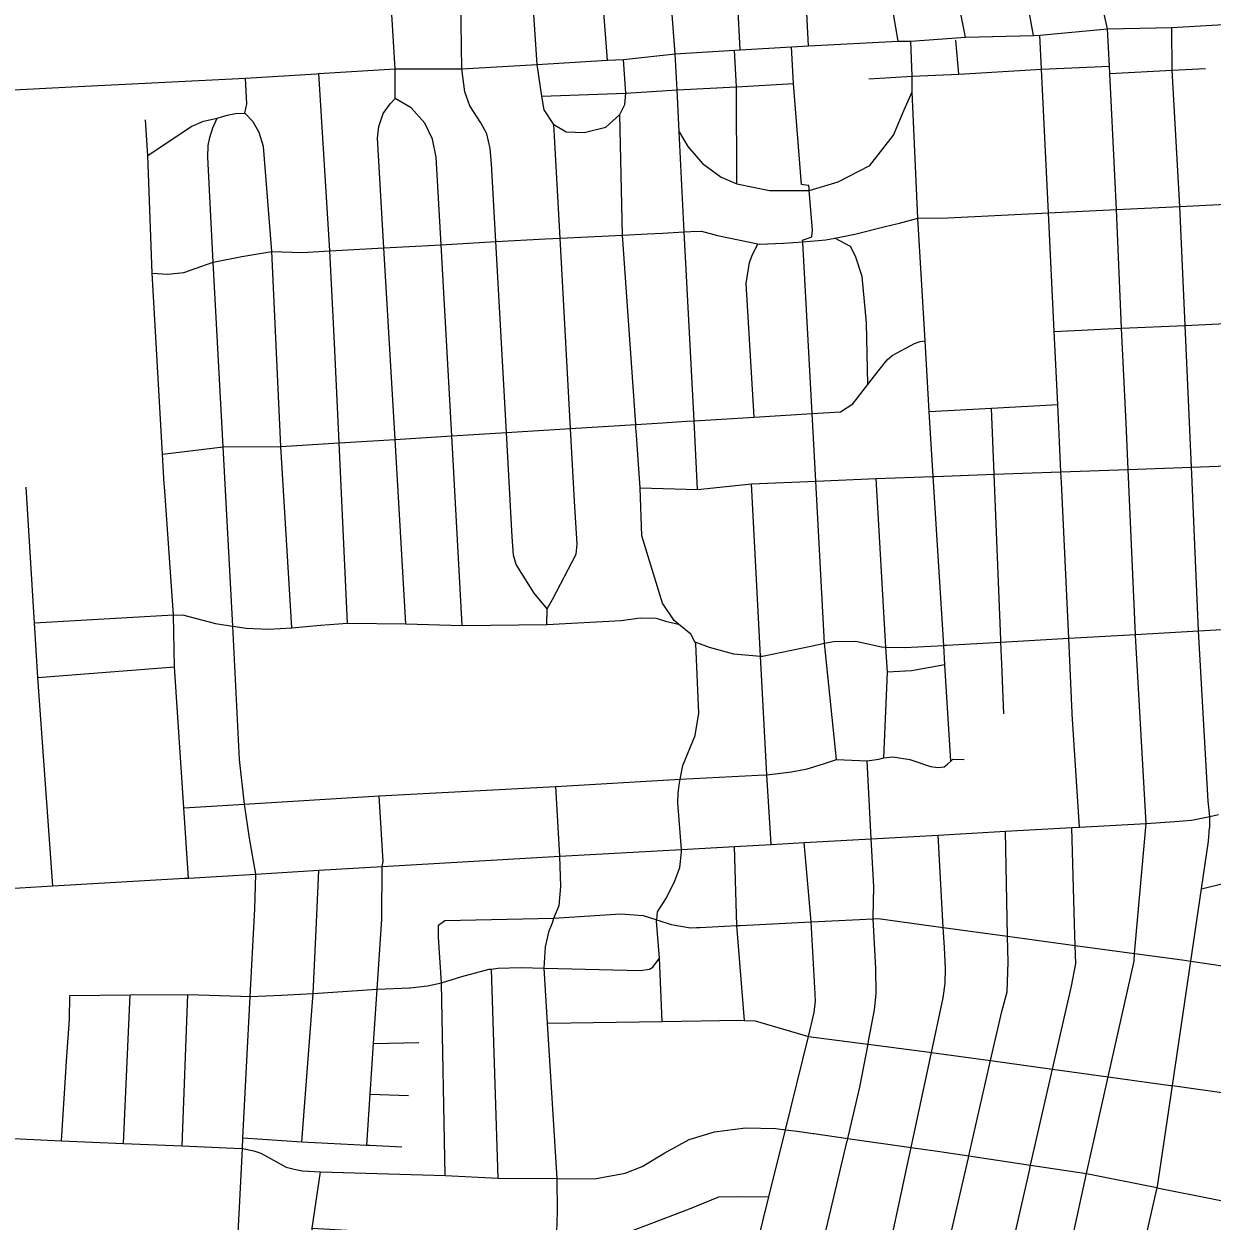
# Model space of a CAD drawing. Extents: x 1755200 to 1902939, y 644115 to 788070.
# Drawn here: x 1802010 to 1808142, y 706399 to 712581 of the extents above; entities that cross this region are included whole.
import ezdxf

# ---------------------------------------------------------------- set-up
doc = ezdxf.new("R2010")
doc.units = 0
doc.layers.add('GM_X_City_Street', color=7, linetype='Continuous')
doc.layers.add('GM_X_US_Route', color=7, linetype='Continuous')

msp = doc.modelspace()

# ---------------------------------------------------------------- linework, layer by layer
at = {"layer": 'GM_X_City_Street'}
for points in [[(1807602.4, 712554.9), (1807455.8, 713208.1), (1807290.3, 713840.2), (1807248.8, 714020.9), (1807210.9, 714183.5), (1807142, 714479.2), (1807129, 714534.6), (1807057.3, 714842.2), (1807021, 714998), (1807019.5, 715006.1)], [(1806870.4, 712512.9), (1806741.6, 713147.8), (1806635.3, 713723.9), (1806555.9, 714154.5)], [(1807221.1, 712520.9), (1807101.7, 713174.7), (1806990, 713786.9), (1806925.2, 714141.3), (1806925, 714142.6)], [(1805370.6, 712426.6), (1805319.5, 713104.2), (1805307.2, 713453.6), (1805291.2, 713727.6), (1805277.7, 713957.5)], [(1806521.5, 712492.3), (1806412.9, 713127.8), (1806306.7, 713665.6), (1806246, 713972.9)], [(1805705.8, 712447.4), (1805669.6, 713150.9), (1805637.1, 713681.9), (1805629, 713814.4)], [(1806058.8, 712467.4), (1806026.9, 713109.8), (1805995.2, 713582.9), (1805993.8, 713606), (1805990.6, 713655.7), (1805990.3, 713660.3)], [(1804659.5, 712371.7), (1804618.8, 712965.9), (1804596.9, 713285.6), (1804585.5, 713451.9)], [(1805021.8, 712392.8), (1804974.3, 713022.5), (1804928, 713505.4)], [(1803925.8, 712348.8), (1803873.5, 713197.7), (1803882, 713315.5)], [(1804270.2, 712349.1), (1804260.7, 712936.2), (1804259, 712966.6)], [(1807420.9, 709017.4), (1807420.7, 709021.6), (1807402.6, 709409.1), (1807365.2, 710213.5), (1807362.5, 710267.7), (1807345.6, 710615.7), (1807327.3, 710992.7), (1807297.4, 711605.4), (1807261.3, 712348), (1807252.8, 712522.8)], [(1807802.7, 708452.9), (1807802.7, 708452.9), (1807747, 709422.1), (1807746.7, 709428.8), (1807709.8, 710280.3), (1807699.4, 710519.3), (1807675, 711009), (1807649.8, 711622.6), (1807614.5, 712324.2), (1807612.3, 712362.1), (1807602.4, 712554.9)], [(1808130, 708430.2), (1808130.8, 708488), (1808122.4, 708568.2), (1808073, 709447.5), (1808038.1, 710255.1), (1808036.4, 710292.2), (1808003.3, 711024.4), (1807975.6, 711638.4), (1807936.9, 712341.2), (1807933.8, 712562.4)], [(1806061.9, 711731.5), (1806060.7, 711745.7), (1806055.2, 711746.4), (1806022.4, 711750.9), (1805982.7, 712273.6), (1805971.6, 712462.4)], [(1806794.3, 708774.4), (1806763.4, 709272.3), (1806757.2, 709372.1), (1806703.3, 710243.7), (1806682.4, 710580.3), (1806661.3, 710943.6), (1806624.4, 711578.1), (1806595.1, 712230.9), (1806595.1, 712310.4), (1806587.6, 712492.2)], [(1806834.8, 712321.2), (1806820.5, 712497.6)], [(1805168.7, 710491.8), (1805167.3, 710512.5), (1805100, 711490.8), (1805085.7, 712113.1), (1805110.9, 712164.6), (1805116.9, 712222.9), (1805104.7, 712397.7)], [(1805487, 710177.4), (1805468.8, 710531.4), (1805418.4, 711506.8), (1805391.8, 712023.1), (1805381, 712240.4), (1805370.6, 712426.6)], [(1805689.9, 711755.4), (1805688.2, 712256), (1805677.8, 712445.8)], [(1804271.9, 709474), (1804217.8, 710453.2), (1804163.2, 711440.9), (1804138.2, 711893.4), (1804118.5, 711985.3), (1804079.1, 712067.7), (1804009.3, 712147.9), (1803926.7, 712195.9), (1803925.8, 712348.8)], [(1804709.7, 709560.2), (1804643.6, 709642.2), (1804551, 709789), (1804536.1, 709837.5), (1804530.4, 709931.9), (1804500.3, 710470.8), (1804445.3, 711456.5), (1804422.9, 711858.8), (1804416.8, 711936.7), (1804398.6, 712013.9), (1804367.8, 712070.8), (1804311.8, 712158.5), (1804285.5, 712229.3), (1804270.2, 712349.1)], [(1804709.4, 709479.8), (1804709.7, 709560.2), (1804738.7, 709609), (1804860, 709842.7), (1804864.9, 709895.1), (1804852, 710115.7), (1804831.3, 710491.5), (1804777.1, 711474.5), (1804744.8, 712061.6), (1804694.5, 712136.7), (1804682.6, 712208.6), (1804659.5, 712371.7)], [(1806595.1, 712310.4), (1806834.8, 712321.2), (1807261.3, 712348), (1807612.3, 712362.1)], [(1807614.5, 712324.2), (1807936.9, 712341.2), (1808108.6, 712351)], [(1803206.5, 708189.8), (1803173.4, 708376), (1803148.3, 708552.6), (1803122.8, 708783.1), (1803087.3, 709471.8), (1803038.3, 710396.4), (1802987, 711350.7), (1802958.5, 711892.7), (1802961.2, 711953.8), (1802969.3, 711994.5), (1802984.3, 712044.8), (1803007.4, 712093.7), (1803059, 712110), (1803101.1, 712118.1), (1803150, 712119.5), (1803159.5, 712168.4), (1803154, 712301.5)], [(1803680.6, 709486.8), (1803636.8, 710416.9), (1803613.4, 710931.6), (1803588.1, 711409.1), (1803532.2, 712324.5)], [(1805688.2, 712256), (1805982.7, 712273.6)], [(1806370.4, 712296.5), (1806595.1, 712310.4)], [(1804682.6, 712208.6), (1805116.9, 712222.9), (1805381, 712240.4), (1805688.2, 712256)], [(1805391.8, 712023.1), (1805435.9, 711948.3), (1805511.9, 711860.1), (1805608.5, 711789.6), (1805689.9, 711755.4), (1805857.5, 711721.2), (1806062.7, 711721.1), (1806211.6, 711764.7), (1806376.1, 711848.9), (1806498.3, 712006.4), (1806553.6, 712137.5), (1806595.1, 712230.9)], [(1803980.6, 709483.5), (1803925.3, 710434.9), (1803867.8, 711424.6), (1803834.9, 711991), (1803841.6, 712051.8), (1803864.1, 712118.4), (1803900.1, 712169), (1803926.7, 712195.9)], [(1802734, 710204), (1802725.2, 710359.9), (1802672.3, 711293.8), (1802648.8, 711900.8), (1802637.9, 712085.6)], [(1802648.8, 711900.8), (1802872.9, 712051.6), (1802936.7, 712078.8), (1803007.4, 712093.7)], [(1803392.8, 709462.3), (1803335.6, 710398.1), (1803288.5, 711405), (1803246.4, 711947), (1803223.3, 712020.3), (1803192.1, 712076), (1803150, 712119.5)], [(1804744.8, 712061.6), (1804807.9, 712023.9), (1804902.1, 712019.6), (1805013.1, 712046.9), (1805085.7, 712113.1)], [(1806455.4, 711534.4), (1806513.2, 711548.6), (1806528.8, 711552.8), (1806624.4, 711578.1), (1806778.7, 711580.2), (1807297.4, 711605.4), (1807649.8, 711622.6), (1807975.6, 711638.4), (1808282.5, 711653.3), (1808286.7, 711653.5), (1808558.4, 711669.2), (1808932.1, 711713.9), (1809284.9, 711711.2), (1809295.4, 711711.7), (1809650.3, 711728.2), (1810010.5, 711774.3), (1810327.4, 711796.1)], [(1806029.4, 711451.3), (1806029.2, 711456.1), (1806028.8, 711463.8), (1806038.3, 711467.2), (1806076.6, 711481), (1806079.8, 711517.2), (1806062.7, 711721.1), (1806061.9, 711731.5)], [(1805228, 711497.2), (1805305.7, 711501.2), (1805418.4, 711506.8), (1805451.2, 711508.5), (1805507.4, 711511.1), (1805589.1, 711489.1), (1805797.9, 711445.4), (1805806.7, 711443.6), (1805931.1, 711448.5), (1806029.2, 711456.1), (1806148.2, 711465.3), (1806195.3, 711474.8), (1806299.3, 711495.7), (1806455.4, 711534.4)], [(1802672.3, 711293.8), (1802752.3, 711287.8), (1802834.8, 711297.8), (1802987, 711350.7), (1803133.7, 711380.6), (1803288.5, 711405), (1803445, 711401.2), (1803588.1, 711409.1), (1803867.8, 711424.6), (1804163.2, 711440.9), (1804445.3, 711456.5), (1804702.2, 711470.7), (1804777.1, 711474.5), (1805100, 711490.8), (1805228, 711497.2)], [(1806365.9, 710719.1), (1806358.3, 711036.8), (1806336.1, 711276.1), (1806302.5, 711381.3), (1806275.7, 711432.1), (1806220.2, 711461.5), (1806195.3, 711474.8)], [(1805779.1, 710550.7), (1805737.5, 711240.6), (1805754.2, 711348.6), (1805767.1, 711382.4), (1805797.9, 711445.4)], [(1806203, 708781.8), (1806142.6, 709382.8), (1806096.8, 710220.2), (1806077.7, 710569.4), (1806029.4, 711451.3)], [(1807327.3, 710992.7), (1807675, 711009), (1808003.3, 711024.4), (1808316.7, 711039), (1808593.3, 711052), (1808965, 711113.3), (1809325.9, 711086.3), (1809683, 711105.6), (1810046.9, 711172.8), (1810359.7, 711190)], [(1805305.1, 710521.1), (1805430, 710528.9), (1805468.8, 710531.4), (1805779.1, 710550.7), (1806077.7, 710569.4), (1806224.8, 710578.6), (1806288.8, 710619.6), (1806365.9, 710719.1), (1806399.8, 710762.9), (1806464.9, 710846.8), (1806490.4, 710869.5), (1806606.4, 710930.4), (1806635.2, 710941.2), (1806661.3, 710943.6)], [(1806682.4, 710580.3), (1807003.5, 710597.6), (1807345.6, 710615.7)], [(1807052.1, 709395.1), (1807051.9, 709400), (1807017.3, 710255.1), (1807003.5, 710597.6)], [(1802725.2, 710359.9), (1803038.3, 710396.4), (1803335.6, 710398.1), (1803636.8, 710416.9), (1803925.3, 710434.9), (1804217.8, 710453.2), (1804500.3, 710470.8), (1804831.3, 710491.5), (1805167.3, 710512.5), (1805305.1, 710521.1)], [(1805403.2, 708305), (1805404.4, 708317.3), (1805384.3, 708558.9), (1805386.2, 708608.2), (1805391.4, 708650.7), (1805396.6, 708681.9), (1805410.1, 708752.3), (1805474.9, 708906.4), (1805492.5, 709021.3), (1805478.5, 709380.6), (1805473.4, 709389.9), (1805451.3, 709430.2), (1805388.4, 709481.8), (1805365.5, 709500.6), (1805305.3, 709589.6), (1805199.2, 709936.7), (1805189.7, 710185.9), (1805169.5, 710480.6), (1805168.7, 710491.8)], [(1806713.1, 710244), (1806713.3, 710244.1), (1807017.3, 710255.1), (1807362.5, 710267.7), (1807709.8, 710280.3), (1808036.4, 710292.2), (1808357.5, 710303.9), (1808635, 710314), (1809002.6, 710313.8), (1809362.2, 710340.5), (1809722.6, 710353.6), (1810067.6, 710366.2), (1810386.1, 710377.8)], [(1805764.5, 710206.7), (1806096.8, 710220.2), (1806409, 710233), (1806703.3, 710243.7), (1806713.1, 710244)], [(1806448.7, 708791.3), (1806466.6, 709232.9), (1806459.1, 709363.3), (1806409, 710233)], [(1802159.6, 708129.9), (1802081.7, 709206.4), (1802064.5, 709488.5), (1802021.7, 710188.7)], [(1802858.4, 708170.7), (1802835.8, 708532.6), (1802787.4, 709261.2), (1802781.9, 709529.1), (1802734.7, 710192.3), (1802734, 710204)], [(1805189.7, 710185.9), (1805487, 710177.4), (1805764.5, 710206.7)], [(1805867.1, 708344.3), (1805843.7, 708703.3), (1805811.3, 709316.8), (1805764.5, 710206.7)], [(1806772.9, 709373), (1807052.3, 709389), (1807402.6, 709409.1), (1807746.7, 709428.8), (1808073, 709447.5), (1808404, 709466.5), (1808681.9, 709482.4), (1808688.4, 709482.8), (1809068.9, 709514.9), (1809402, 709522.5), (1809765.2, 709542.6), (1810118.9, 709562.3), (1810432.2, 709579.7)], [(1802064.5, 709488.5), (1802781.9, 709529.1), (1802835, 709527.7), (1802998.7, 709485.5), (1803064.3, 709475.3)], [(1803064.3, 709475.3), (1803087.3, 709471.8), (1803156.9, 709460.9), (1803272.8, 709455.4), (1803392.8, 709462.3), (1803541.1, 709475.6), (1803680.6, 709486.8), (1803980.6, 709483.5), (1804271.9, 709474), (1804709.4, 709479.8), (1805092.4, 709500.5), (1805190.5, 709514.7), (1805272.9, 709512.6), (1805321.4, 709497.6), (1805388.4, 709481.8)], [(1805473.4, 709389.9), (1805547.2, 709362), (1805672.4, 709328.7), (1805811.3, 709316.8), (1805821.2, 709316), (1806071, 709367.8), (1806142.6, 709382.8), (1806188.9, 709392.5), (1806303.3, 709393.1), (1806436.5, 709363.9), (1806459.1, 709363.3), (1806557, 709360.6), (1806757.2, 709372.1), (1806766.5, 709372.6), (1806772.9, 709373)], [(1807058.6, 709233.9), (1807058.5, 709236.6), (1807052.3, 709389), (1807052.1, 709395.1)], [(1802081.7, 709206.4), (1802787.4, 709261.2)], [(1806763.4, 709272.3), (1806591.4, 709241.3), (1806466.6, 709232.9)], [(1807067.3, 709018.9), (1807058.6, 709233.9)], [(1807458.3, 708433.7), (1807420.9, 709017.4)], [(1805799.3, 708701.2), (1805843.7, 708703.3), (1805972.1, 708718.4), (1806053, 708734.6), (1806136.6, 708760.6), (1806203, 708781.8), (1806361.9, 708776.6), (1806421.7, 708784.4), (1806448.7, 708791.3), (1806495.2, 708796.8), (1806581.8, 708782.7), (1806689, 708746.9), (1806727.3, 708741.7), (1806759.3, 708744.4), (1806777.1, 708758.9), (1806794.3, 708774.4), (1806804.7, 708783.7), (1806862.9, 708782.9)], [(1806382.7, 708373.8), (1806361.9, 708776.6)], [(1802835.8, 708532.6), (1803148.3, 708552.6), (1803842.8, 708594.3), (1804756, 708643.8), (1805396.6, 708681.9), (1805799.3, 708701.2)], [(1804775.1, 708283.5), (1804756, 708643.8)], [(1803858.4, 708229.7), (1803863.6, 708256.6), (1803842.8, 708594.3)], [(1802838.7, 708169.5), (1802858.4, 708170.7), (1803206.5, 708189.8), (1803531.1, 708211.5), (1803858.4, 708229.7), (1804775.1, 708283.5), (1805404.4, 708317.3), (1805677, 708333), (1805867.1, 708344.3), (1806036.3, 708353.8), (1806382.7, 708373.8), (1806727.9, 708392.6), (1807075.3, 708413.2), (1807419.1, 708431.3), (1807458.3, 708433.7), (1807802.7, 708452.9), (1807949.3, 708462.6), (1808035.5, 708469.8), (1808130.8, 708488), (1808176, 708498.8)], [(1807606, 707144.2), (1807606, 707144.2), (1807739.8, 707741.9), (1807742.3, 707781.1), (1807744.7, 707818), (1807802.7, 708452.9)], [(1806577.3, 706724.3), (1806584.1, 706755.9), (1806589.3, 706780), (1806694.3, 707269.6), (1806754.8, 707551.7), (1806764.6, 707625.7), (1806766.5, 707703.9), (1806761.1, 707812.4), (1806754.4, 707915.8), (1806727.9, 708392.6)], [(1806884.5, 706726.4), (1806884.6, 706726.7), (1806886.8, 706736.4), (1806999.5, 707227.6), (1807057.9, 707482), (1807084.5, 707583.7), (1807090.2, 707736.1), (1807086.2, 707870.5), (1807075.3, 708413.2)], [(1807200.9, 706667.1), (1807201.8, 706670.7), (1807205.7, 706688.1), (1807318.6, 707183.7), (1807416.1, 707611.7), (1807439, 707729.6), (1807435.7, 707822.9), (1807431.9, 707932.4), (1807419.1, 708431.3)], [(1807852, 706541.4), (1807858.9, 706571.8), (1807860.2, 706577.5), (1807937.3, 707098.6), (1808032.5, 707741.1), (1808087.9, 708115.5), (1808124.3, 708360.9), (1808129.9, 708429), (1808130, 708430.2)], [(1805729, 707435.6), (1805689, 707924.7), (1805677, 708333)], [(1806093.4, 707572.1), (1806072.4, 707944), (1806036.3, 708353.8)], [(1806369.5, 707328.4), (1806399.7, 707490.7), (1806408.7, 707572.8), (1806406.2, 707703.2), (1806393.4, 707960.1), (1806393.2, 707966), (1806396.8, 708127.3), (1806382.7, 708373.8)], [(1804390.5, 704449.5), (1804458.6, 704743.7), (1804528.8, 705046.7), (1804606, 705379.8), (1804723.1, 705995.8), (1804723.2, 705996.1), (1804758.5, 706291.3), (1804758.6, 706292.5), (1804764.4, 706446.8), (1804762.3, 706618.4), (1804712.6, 707421.2), (1804694.9, 707705.9), (1804701.9, 707815.1), (1804720.9, 707897.1), (1804737.4, 707939), (1804744.5, 707964), (1804772.6, 708028.4), (1804781, 708126.7), (1804775.1, 708283.5)], [(1805304.8, 707430.5), (1805289.5, 707757.3), (1805275.3, 707947.8), (1805275.9, 707954.6), (1805280.2, 707996.1), (1805326.3, 708068.2), (1805369.7, 708155.9), (1805395.6, 708225.7), (1805403.2, 708305)], [(1803519.1, 707941.3), (1803531.1, 708211.5)], [(1803856.5, 707962.9), (1803858.4, 708229.7)], [(1808087.9, 708115.5), (1808220.1, 708148.3), (1808527.1, 708224.5)], [(1799634.6, 707981.4), (1799665.7, 707983.2), (1800517.3, 708031.8), (1800968.6, 708055.2), (1801874, 708112.5), (1802159.6, 708129.9), (1802838.7, 708169.5)], [(1803199.4, 707979.1), (1803201, 708010.6), (1803206.5, 708189.8)], [(1803037.3, 704873.7), (1803037.6, 704879.9), (1803047.1, 705071.6), (1803053.7, 705184.7), (1803123.2, 706469.5), (1803137.6, 706773.7), (1803139.8, 706829.3), (1803178.2, 707558.7), (1803199.4, 707979.1)], [(1803779.2, 706791.8), (1803796.6, 707054.2), (1803813.9, 707315.9), (1803832.4, 707595.9), (1803856.5, 707958.9), (1803856.5, 707962.9)], [(1804150.2, 707927), (1804182.5, 707951.7), (1804744.5, 707964), (1805089.7, 707985.8), (1805206.4, 707976.4), (1805275.9, 707954.6), (1805349.9, 707931.4), (1805450.7, 707913.5), (1805481.8, 707915), (1805497.9, 707915.7)], [(1805707.8, 707925.6), (1806072.4, 707944), (1806393.4, 707960.1), (1806419.3, 707961.4), (1806754.4, 707915.8), (1807086.2, 707870.5), (1807435.7, 707822.9), (1807742.3, 707781.1), (1807987.9, 707747.6), (1808032.5, 707741.1), (1808313.8, 707699.9), (1808626.6, 707654.1), (1808855.9, 707620.5), (1808955.4, 707571), (1809014.3, 707541.7), (1809356.4, 707334.5), (1809461.1, 707306.7), (1809539.9, 707284.3), (1809722.9, 707239), (1810050.9, 707157.7), (1810060.6, 707155.3)], [(1803443.5, 706807.8), (1803502.8, 707573.9), (1803519.1, 707941.3)], [(1804184.5, 706634.7), (1804165.4, 707628.9), (1804150.2, 707864.4), (1804150.2, 707927)], [(1805497.9, 707915.7), (1805689, 707924.7), (1805707.8, 707925.6)], [(1804003.5, 707603.8), (1804093.3, 707613.7), (1804165.4, 707628.9), (1804269.8, 707662), (1804411.5, 707699.3), (1804423.2, 707700.7), (1804455.5, 707704.4), (1804575.9, 707709.1), (1804694.9, 707705.9), (1805192.6, 707692.8), (1805238.6, 707699.9), (1805256.4, 707710.3), (1805289.5, 707757.3)], [(1804457.4, 706620.5), (1804423.2, 707700.7)], [(1803129.8, 707560.4), (1803178.2, 707558.7), (1803339.5, 707566.3), (1803502.8, 707573.9), (1803832.4, 707595.9), (1804000.5, 707603.4), (1804003.5, 707603.8)], [(1805350.5, 704474.2), (1805768.9, 706175.6), (1805854.7, 706524.3), (1805939.9, 706871), (1806058.5, 707353.2), (1806088.7, 707475.9), (1806095.4, 707536.3), (1806093.6, 707567.7), (1806093.4, 707572.1)], [(1802203.3, 706814.4), (1802231.1, 707250.5), (1802245, 707439.6), (1802246.3, 707564.2)], [(1802246.3, 707564.2), (1802557.3, 707567.2), (1802856.5, 707570), (1803129.8, 707560.4)], [(1802523.9, 706800.5), (1802557.3, 707567.2)], [(1802825.9, 706788.4), (1802856.5, 707570)], [(1804712.6, 707421.2), (1805304.8, 707430.5), (1805701.8, 707436.7), (1805729, 707435.6), (1805784, 707433.4), (1806058.5, 707353.2), (1806366.4, 707312.8)], [(1806260, 706815.5), (1806262.6, 706826.4), (1806325.1, 707090.5), (1806366.6, 707312.8), (1806369.1, 707326.5), (1806369.5, 707328.4)], [(1807606, 707144.2), (1807927.1, 707100), (1807937.3, 707098.6), (1808229.3, 707057.4), (1808514.9, 707017.1), (1808525.4, 707014.8), (1808870.5, 706939.2), (1809248.6, 706853.5), (1809618.1, 706774.9), (1809996.7, 706691.7), (1810005.7, 706689.6), (1810371.9, 706604.5), (1810719.6, 706523.8), (1810819.9, 706506.6), (1810850, 706502.9), (1810880, 706511.2), (1811659, 706904.2), (1811962.6, 707005.7), (1812095.4, 707050.1), (1812427.5, 707165.1), (1812952.3, 707346.9)], [(1803813.9, 707315.9), (1804048.4, 707321.6)], [(1806366.4, 707312.8), (1806366.6, 707312.8), (1806366.6, 707312.8), (1806683.2, 707271.2), (1806694.3, 707269.6), (1806999.5, 707227.6), (1807318.6, 707183.7), (1807606, 707144.2)], [(1807055.1, 704601.7), (1807055.3, 704602.5), (1807093.3, 704773.8), (1807177.3, 705170.5), (1807283.8, 705673.9), (1807346.7, 705963.5), (1807494.7, 706644.4), (1807606, 707144.2)], [(1803796.6, 707054.2), (1803994.2, 707047.1)], [(1799349.2, 706942.2), (1799578.9, 706903.5), (1799645, 706900.7), (1799829.3, 706916.6), (1800023.7, 706936.5), (1800078.3, 706929.7), (1800788.4, 706893.8), (1801212.5, 706868.8), (1801598.8, 706846.1), (1801917.9, 706826.7), (1802203.3, 706814.4), (1802523.9, 706800.5), (1802825.9, 706788.4), (1803092.8, 706775.8)], [(1803092.8, 706775.8), (1803137.6, 706773.7), (1803196.9, 706762.8), (1803232.3, 706749.8), (1803363.7, 706677.5), (1803405, 706666.7), (1803447.6, 706658.1), (1803540.1, 706653.7), (1804184.5, 706634.7), (1804457.4, 706620.5), (1804762.3, 706618.4), (1804954.5, 706617.1), (1805113, 706647.3), (1805201.4, 706680.4), (1805318.3, 706751.2), (1805443.2, 706820), (1805573.8, 706860.6), (1805734.2, 706880.8), (1805890.3, 706877), (1805939.9, 706871), (1806000.2, 706863.7), (1806083.9, 706851.8), (1806087.6, 706851.3)], [(1806087.6, 706851.3), (1806262.6, 706826.4), (1806589.3, 706780), (1806737.7, 706758.9), (1806886.8, 706736.4), (1807205.7, 706688.1), (1807494.7, 706644.4)], [(1803139.8, 706829.3), (1803443.5, 706807.8), (1803779.2, 706791.8), (1803793.5, 706791.1), (1803795.8, 706791)], [(1803795.8, 706791), (1803959.9, 706783.2)], [(1805948.8, 705487.2), (1806100.3, 706138.1), (1806144.2, 706326.6), (1806259.5, 706813.7), (1806260, 706815.5)], [(1806239.1, 703913.6), (1806558, 705303.4), (1806729.3, 706050), (1806884.5, 706726.4)], [(1806301.2, 705436.9), (1806303.4, 705447.1), (1806441.3, 706090.3), (1806577.3, 706724.3)], [(1803559.6, 705179.1), (1803513, 705288.5), (1803493.1, 705370.4), (1803475.1, 705462.4), (1803480.6, 705755.8), (1803497.9, 706363.1), (1803540.1, 706653.7)], [(1806557.7, 703842.4), (1806874.9, 705235.4), (1807050.2, 706005), (1807200.9, 706667.1)], [(1807494.7, 706644.4), (1807856.6, 706572.3)], [(1803497.9, 706363.1), (1803825.4, 706344.5), (1804110.7, 706328.2), (1804758.5, 706291.3), (1804763.7, 706291), (1805020.5, 706300.8), (1805444.5, 706463), (1805595.7, 706524.7), (1805692.1, 706526.9), (1805854.7, 706524.3)], [(1807204.5, 703696.9), (1807522.8, 705095.5), (1807708.9, 705912.7), (1807851.9, 706541.2), (1807852, 706541.4)], [(1807856.6, 706572.3), (1807858.9, 706571.8), (1807859.3, 706571.8), (1808153.6, 706513.2), (1808319.9, 706480), (1808436.7, 706454.3), (1808789, 706376.8), (1809121.8, 706294.3), (1809310.3, 706262.1), (1809493.1, 706221), (1809885.1, 706132.7), (1810250.2, 706050.6), (1810258.7, 706048.6), (1810538.2, 705977.2), (1810582.1, 705964.7), (1810582.7, 705964.3)]]:
    msp.add_lwpolyline(points, dxfattribs=at)
at = {"layer": 'GM_X_US_Route'}
for points in [[(1807602.4, 712554.9), (1807933.8, 712562.4), (1808231.1, 712579.7), (1808265.5, 712581.7), (1808530.2, 712604.4), (1808611.6, 712609.2), (1808913, 712626), (1808960.2, 712628.7), (1809118.6, 712631.3), (1809250.3, 712638.9), (1809333.3, 712643.8), (1809624.5, 712667.8), (1809727.8, 712669.9), (1809970.4, 712682.5), (1810072.7, 712688.9), (1810276.3, 712703.6), (1810424, 712716.3), (1810630.7, 712720.5), (1810706.2, 712721.4), (1810941.9, 712740.5), (1810996.7, 712743.7), (1811256.2, 712755.3), (1811311, 712758.2)], [(1803520.4, 712323.8), (1803532.2, 712324.5), (1803925.8, 712348.8), (1804270.2, 712349.1), (1804659.5, 712371.7), (1805021.8, 712392.8), (1805104.7, 712397.7), (1805370.6, 712426.6), (1805677.8, 712445.8), (1805705.8, 712447.4), (1805971.6, 712462.4), (1806058.8, 712467.4), (1806521.5, 712492.3), (1806587.6, 712492.2), (1806870.4, 712512.9), (1807221.1, 712520.9), (1807252.8, 712522.8), (1807602.4, 712554.9)], [(1802256.1, 712255.8), (1803154, 712301.5), (1803520.4, 712323.8)], [(1801925.2, 712238.9), (1802256.1, 712255.8)]]:
    msp.add_lwpolyline(points, dxfattribs=at)

doc.saveas('drawing.dxf')
